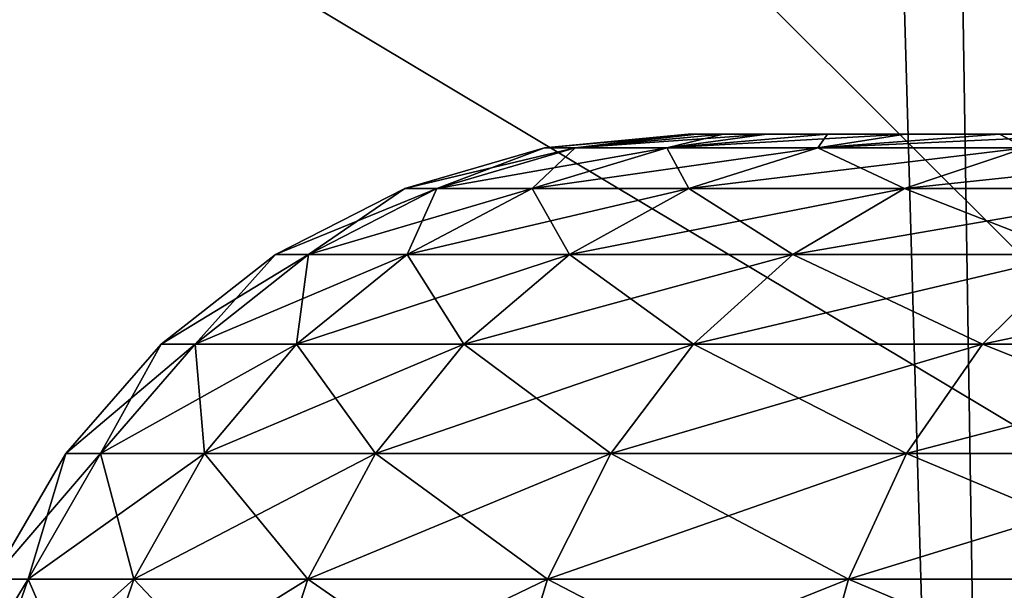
# Model space of a CAD drawing. Header units: millimetres. Extents: x -110 to 110, y 0 to 80.
# Tile 317 of 439: x 92.313 to 92.956, y 11.802 to 12.175. Entities that reach past the tile are written whole.
import ezdxf

# ---------------------------------------------------------------- set-up
doc = ezdxf.new("R2010")
doc.units = ezdxf.units.MM
doc.header["$LTSCALE"] = 59.460957
for name, color, linetype in [('13', 7, 'CONTINUOUS'), ('23', 7, 'CONTINUOUS'), ('27', 7, 'CONTINUOUS'), ('368', 7, 'CONTINUOUS'), ('373', 7, 'CONTINUOUS'), ('374', 7, 'CONTINUOUS'), ('383', 7, 'CONTINUOUS'), ('384', 7, 'CONTINUOUS'), ('4', 7, 'CONTINUOUS'), ('6', 7, 'CONTINUOUS'), ('7', 7, 'CONTINUOUS')]:
    doc.layers.add(name, color=color, linetype=linetype)

msp = doc.modelspace()

# ---------------------------------------------------------------- linework, layer by layer
at = {"layer": '13', "color": 7, "linetype": 'CONTINUOUS'}
for points in [[(93.82453, 21.13098, 52.32936), (105, 0, 52.6982), (89.48597, 16.8675, 52.40378), (93.82453, 21.13098, 52.32936)], [(89.48597, 16.8675, 52.40378), (105, 0, 52.6982), (88.76157, 16.22166, 52.41505), (89.48597, 16.8675, 52.40378)], [(88.76157, 16.22166, 52.41505), (105, 0, 52.6982), (87.97799, 15.64908, 52.42505), (88.76157, 16.22166, 52.41505)], [(87.97799, 15.64908, 52.42505), (105, 0, 52.6982), (87.1426, 15.15517, 52.43367), (87.97799, 15.64908, 52.42505)], [(87.1426, 15.15517, 52.43367), (105, 0, 52.6982), (86.26328, 14.74456, 52.44084), (87.1426, 15.15517, 52.43367)], [(86.26328, 14.74456, 52.44084), (105, 0, 52.6982), (85.34831, 14.42112, 52.44648), (86.26328, 14.74456, 52.44084)], [(85.34831, 14.42112, 52.44648), (105, 0, 52.6982), (84.40631, 14.1879, 52.45055), (85.34831, 14.42112, 52.44648)], [(84.40631, 14.1879, 52.45055), (105, 0, 52.6982), (83.44615, 14.04709, 52.45301), (84.40631, 14.1879, 52.45055)], [(105, 0, 52.6982), (-105, 0, 52.6982), (83.44615, 14.04709, 52.45301), (105, 0, 52.6982)]]:
    msp.add_3dface(points, dxfattribs=at)
at = {"layer": '23', "color": 7, "linetype": 'CONTINUOUS'}
for points in [[(91.36795, 37, -45.74348), (91.71156, 9.29476, -46.13577), (92.53909, 37, -45.28779), (91.36795, 37, -45.74348)], [(91.71156, 9.29476, -46.13577), (92.97436, 9.29476, -45.62263), (92.53909, 37, -45.28779), (91.71156, 9.29476, -46.13577)], [(92.53909, 37, -45.28779), (92.97436, 9.29476, -45.62263), (93.66814, 37, -44.73599), (92.53909, 37, -45.28779)]]:
    msp.add_3dface(points, dxfattribs=at)
at = {"layer": '27', "color": 7, "linetype": 'CONTINUOUS'}
for points in [[(91.71156, 9.29476, 46.13577), (92.17263, 37, 45.44256), (92.97436, 9.29476, 45.62263), (91.71156, 9.29476, 46.13577)], [(92.17263, 37, 45.44256), (93.35525, 37, 44.90072), (92.97436, 9.29476, 45.62263), (92.17263, 37, 45.44256)]]:
    msp.add_3dface(points, dxfattribs=at)
at = {"layer": '368', "color": 7, "linetype": 'CONTINUOUS'}
for points in [[(92.75521, 12.1, 34.83958), (92.74948, 12.1, 35), (92.75521, 12.1, 35.16042), (92.75521, 12.1, 34.83958)], [(92.75521, 12.1, -35.16042), (92.74948, 12.1, -35), (92.75521, 12.1, -34.83958), (92.75521, 12.1, -35.16042)], [(92.77237, 12.1, 35.32017), (92.75521, 12.1, 34.83958), (92.75521, 12.1, 35.16042), (92.77237, 12.1, 35.32017)], [(92.77237, 12.1, 34.67983), (92.75521, 12.1, 34.83958), (92.77237, 12.1, 35.32017), (92.77237, 12.1, 34.67983)], [(92.77237, 12.1, -34.67983), (92.75521, 12.1, -35.16042), (92.75521, 12.1, -34.83958), (92.77237, 12.1, -34.67983)], [(92.77237, 12.1, -35.32017), (92.75521, 12.1, -35.16042), (92.77237, 12.1, -34.67983), (92.77237, 12.1, -35.32017)], [(92.80089, 12.1, 35.47827), (92.77237, 12.1, 34.67983), (92.77237, 12.1, 35.32017), (92.80089, 12.1, 35.47827)], [(92.80089, 12.1, 34.52173), (92.77237, 12.1, 34.67983), (92.80089, 12.1, 35.47827), (92.80089, 12.1, 34.52173)], [(92.80089, 12.1, -34.52173), (92.77237, 12.1, -35.32017), (92.77237, 12.1, -34.67983), (92.80089, 12.1, -34.52173)], [(92.80089, 12.1, -35.47827), (92.77237, 12.1, -35.32017), (92.80089, 12.1, -34.52173), (92.80089, 12.1, -35.47827)], [(92.84061, 12.1, 35.63394), (92.80089, 12.1, 34.52173), (92.80089, 12.1, 35.47827), (92.84061, 12.1, 35.63394)], [(92.84061, 12.1, 34.36606), (92.80089, 12.1, 34.52173), (92.84061, 12.1, 35.63394), (92.84061, 12.1, 34.36606)], [(92.84061, 12.1, -34.36606), (92.80089, 12.1, -35.47827), (92.80089, 12.1, -34.52173), (92.84061, 12.1, -34.36606)], [(92.84061, 12.1, -35.63394), (92.80089, 12.1, -35.47827), (92.84061, 12.1, -34.36606), (92.84061, 12.1, -35.63394)], [(92.89134, 12.1, 35.78638), (92.84061, 12.1, 34.36606), (92.84061, 12.1, 35.63394), (92.89134, 12.1, 35.78638)], [(92.89134, 12.1, 34.21363), (92.84061, 12.1, 34.36606), (92.89134, 12.1, 35.78638), (92.89134, 12.1, 34.21363)], [(92.89134, 12.1, -35.78637), (92.84061, 12.1, -35.63394), (92.89134, 12.1, -34.21362), (92.89134, 12.1, -35.78637)], [(92.89134, 12.1, -34.21362), (92.84061, 12.1, -35.63394), (92.84061, 12.1, -34.36606), (92.89134, 12.1, -34.21362)], [(92.95281, 12.1, 34.06519), (92.89134, 12.1, 34.21363), (92.95282, 12.1, 35.93481), (92.95281, 12.1, 34.06519)], [(92.95282, 12.1, 35.93481), (92.89134, 12.1, 34.21363), (92.89134, 12.1, 35.78638), (92.95282, 12.1, 35.93481)], [(92.95281, 12.1, -35.93481), (92.89134, 12.1, -35.78637), (92.95282, 12.1, -34.06519), (92.95281, 12.1, -35.93481)], [(92.95282, 12.1, -34.06519), (92.89134, 12.1, -35.78637), (92.89134, 12.1, -34.21362), (92.95282, 12.1, -34.06519)], [(93.02472, 12.1, 33.92153), (92.95281, 12.1, 34.06519), (93.02472, 12.1, 36.07847), (93.02472, 12.1, 33.92153)], [(93.02472, 12.1, 36.07847), (92.95281, 12.1, 34.06519), (92.95282, 12.1, 35.93481), (93.02472, 12.1, 36.07847)], [(93.02472, 12.1, -36.07847), (92.95281, 12.1, -35.93481), (93.02472, 12.1, -33.92153), (93.02472, 12.1, -36.07847)], [(93.02472, 12.1, -33.92153), (92.95281, 12.1, -35.93481), (92.95282, 12.1, -34.06519), (93.02472, 12.1, -33.92153)]]:
    msp.add_3dface(points, dxfattribs=at)
at = {"layer": '373', "color": 7, "linetype": 'CONTINUOUS'}
for points in [[(92.74948, 12.1, 35), (92.75521, 12.1, 34.83958), (92.65571, 12.09113, 35), (92.74948, 12.1, 35)], [(92.65571, 12.09113, 35), (92.75521, 12.1, 34.83958), (92.67576, 12.09113, 34.69401), (92.65571, 12.09113, 35)], [(92.75521, 12.1, 34.83958), (92.77237, 12.1, 34.67983), (92.67576, 12.09113, 34.69401), (92.75521, 12.1, 34.83958)], [(92.77237, 12.1, 34.67983), (92.80089, 12.1, 34.52173), (92.67576, 12.09113, 34.69401), (92.77237, 12.1, 34.67983)], [(92.67576, 12.09113, 34.69401), (92.80089, 12.1, 34.52173), (92.73559, 12.09113, 34.39325), (92.67576, 12.09113, 34.69401)], [(92.80089, 12.1, 34.52173), (92.84061, 12.1, 34.36606), (92.73559, 12.09113, 34.39325), (92.80089, 12.1, 34.52173)], [(92.84061, 12.1, 34.36606), (92.89134, 12.1, 34.21363), (92.73559, 12.09113, 34.39325), (92.84061, 12.1, 34.36606)], [(92.73559, 12.09113, 34.39325), (92.89134, 12.1, 34.21363), (92.83416, 12.09113, 34.10288), (92.73559, 12.09113, 34.39325)], [(92.89134, 12.1, 34.21363), (92.95281, 12.1, 34.06519), (92.83416, 12.09113, 34.10288), (92.89134, 12.1, 34.21363)], [(92.95281, 12.1, 34.06519), (93.02472, 12.1, 33.92153), (92.83416, 12.09113, 34.10288), (92.95281, 12.1, 34.06519)], [(92.83416, 12.09113, 34.10288), (93.02472, 12.1, 33.92153), (92.96978, 12.09113, 33.82785), (92.83416, 12.09113, 34.10288)], [(92.65571, 12.09113, 35), (92.67576, 12.09113, 34.69401), (92.56464, 12.06458, 35), (92.65571, 12.09113, 35)], [(92.56464, 12.06458, 35), (92.67576, 12.09113, 34.69401), (92.58548, 12.06458, 34.68212), (92.56464, 12.06458, 35)], [(92.58548, 12.06458, 34.68212), (92.73559, 12.09113, 34.39325), (92.64763, 12.06458, 34.36968), (92.58548, 12.06458, 34.68212)], [(92.67576, 12.09113, 34.69401), (92.73559, 12.09113, 34.39325), (92.58548, 12.06458, 34.68212), (92.67576, 12.09113, 34.69401)], [(92.64763, 12.06458, 34.36968), (92.83416, 12.09113, 34.10288), (92.75002, 12.06458, 34.06803), (92.64763, 12.06458, 34.36968)], [(92.73559, 12.09113, 34.39325), (92.83416, 12.09113, 34.10288), (92.64763, 12.06458, 34.36968), (92.73559, 12.09113, 34.39325)], [(92.75002, 12.06458, 34.06803), (92.96978, 12.09113, 33.82785), (92.89092, 12.06458, 33.78232), (92.75002, 12.06458, 34.06803)], [(92.83416, 12.09113, 34.10288), (92.96978, 12.09113, 33.82785), (92.75002, 12.06458, 34.06803), (92.83416, 12.09113, 34.10288)], [(92.89092, 12.06458, 33.78232), (93.14015, 12.09113, 33.57289), (93.0679, 12.06458, 33.51745), (92.89092, 12.06458, 33.78232)], [(92.96978, 12.09113, 33.82785), (93.14015, 12.09113, 33.57289), (92.89092, 12.06458, 33.78232), (92.96978, 12.09113, 33.82785)], [(92.48023, 12.02131, 35), (92.58548, 12.06458, 34.68212), (92.50179, 12.02131, 34.6711), (92.48023, 12.02131, 35)], [(92.56464, 12.06458, 35), (92.58548, 12.06458, 34.68212), (92.48023, 12.02131, 35), (92.56464, 12.06458, 35)], [(92.58548, 12.06458, 34.68212), (92.64763, 12.06458, 34.36968), (92.50179, 12.02131, 34.6711), (92.58548, 12.06458, 34.68212)], [(92.50179, 12.02131, 34.6711), (92.64763, 12.06458, 34.36968), (92.56609, 12.02131, 34.34784), (92.50179, 12.02131, 34.6711)], [(92.64763, 12.06458, 34.36968), (92.75002, 12.06458, 34.06803), (92.56609, 12.02131, 34.34784), (92.64763, 12.06458, 34.36968)], [(92.56609, 12.02131, 34.34784), (92.75002, 12.06458, 34.06803), (92.67204, 12.02131, 34.03573), (92.56609, 12.02131, 34.34784)], [(92.75002, 12.06458, 34.06803), (92.89092, 12.06458, 33.78232), (92.67204, 12.02131, 34.03573), (92.75002, 12.06458, 34.06803)], [(92.67204, 12.02131, 34.03573), (92.89092, 12.06458, 33.78232), (92.81782, 12.02131, 33.74012), (92.67204, 12.02131, 34.03573)], [(92.81782, 12.02131, 33.74012), (93.0679, 12.06458, 33.51745), (93.00093, 12.02131, 33.46606), (92.81782, 12.02131, 33.74012)], [(92.89092, 12.06458, 33.78232), (93.0679, 12.06458, 33.51745), (92.81782, 12.02131, 33.74012), (92.89092, 12.06458, 33.78232)], [(92.40551, 11.96288, 35), (92.50179, 12.02131, 34.6711), (92.42771, 11.96288, 34.66135), (92.40551, 11.96288, 35)], [(92.48023, 12.02131, 35), (92.50179, 12.02131, 34.6711), (92.40551, 11.96288, 35), (92.48023, 12.02131, 35)], [(92.50179, 12.02131, 34.6711), (92.56609, 12.02131, 34.34784), (92.42771, 11.96288, 34.66135), (92.50179, 12.02131, 34.6711)], [(92.42771, 11.96288, 34.66135), (92.56609, 12.02131, 34.34784), (92.49392, 11.96288, 34.3285), (92.42771, 11.96288, 34.66135)], [(92.49392, 11.96288, 34.3285), (92.67204, 12.02131, 34.03573), (92.60301, 11.96288, 34.00713), (92.49392, 11.96288, 34.3285)], [(92.56609, 12.02131, 34.34784), (92.67204, 12.02131, 34.03573), (92.49392, 11.96288, 34.3285), (92.56609, 12.02131, 34.34784)], [(92.60301, 11.96288, 34.00713), (92.81782, 12.02131, 33.74012), (92.75311, 11.96288, 33.70276), (92.60301, 11.96288, 34.00713)], [(92.67204, 12.02131, 34.03573), (92.81782, 12.02131, 33.74012), (92.60301, 11.96288, 34.00713), (92.67204, 12.02131, 34.03573)], [(92.81782, 12.02131, 33.74012), (93.00093, 12.02131, 33.46606), (92.75311, 11.96288, 33.70276), (92.81782, 12.02131, 33.74012)], [(92.75311, 11.96288, 33.70276), (93.00093, 12.02131, 33.46606), (92.94165, 11.96288, 33.42058), (92.75311, 11.96288, 33.70276)], [(93.00093, 12.02131, 33.46606), (93.21826, 12.02131, 33.21826), (92.94165, 11.96288, 33.42058), (93.00093, 12.02131, 33.46606)], [(92.94165, 11.96288, 33.42058), (93.21826, 12.02131, 33.21826), (93.16542, 11.96288, 33.16542), (92.94165, 11.96288, 33.42058)], [(92.40551, 11.96288, 35), (92.42771, 11.96288, 34.66135), (92.34317, 11.89139, 35), (92.40551, 11.96288, 35)], [(92.34317, 11.89139, 35), (92.42771, 11.96288, 34.66135), (92.3659, 11.89139, 34.65321), (92.34317, 11.89139, 35)], [(92.3659, 11.89139, 34.65321), (92.49392, 11.96288, 34.3285), (92.4337, 11.89139, 34.31236), (92.3659, 11.89139, 34.65321)], [(92.42771, 11.96288, 34.66135), (92.49392, 11.96288, 34.3285), (92.3659, 11.89139, 34.65321), (92.42771, 11.96288, 34.66135)], [(92.49392, 11.96288, 34.3285), (92.60301, 11.96288, 34.00713), (92.4337, 11.89139, 34.31236), (92.49392, 11.96288, 34.3285)], [(92.4337, 11.89139, 34.31236), (92.60301, 11.96288, 34.00713), (92.54541, 11.89139, 33.98327), (92.4337, 11.89139, 34.31236)], [(92.54541, 11.89139, 33.98327), (92.75311, 11.96288, 33.70276), (92.69912, 11.89139, 33.67158), (92.54541, 11.89139, 33.98327)], [(92.60301, 11.96288, 34.00713), (92.75311, 11.96288, 33.70276), (92.54541, 11.89139, 33.98327), (92.60301, 11.96288, 34.00713)], [(92.69912, 11.89139, 33.67158), (92.94165, 11.96288, 33.42058), (92.89219, 11.89139, 33.38262), (92.69912, 11.89139, 33.67158)], [(92.75311, 11.96288, 33.70276), (92.94165, 11.96288, 33.42058), (92.69912, 11.89139, 33.67158), (92.75311, 11.96288, 33.70276)], [(92.94165, 11.96288, 33.42058), (93.16542, 11.96288, 33.16542), (92.89219, 11.89139, 33.38262), (92.94165, 11.96288, 33.42058)], [(92.89219, 11.89139, 33.38262), (93.16542, 11.96288, 33.16542), (93.12134, 11.89139, 33.12134), (92.89219, 11.89139, 33.38262)], [(92.34317, 11.89139, 35), (92.3659, 11.89139, 34.65321), (92.29545, 11.80942, 35), (92.34317, 11.89139, 35)], [(92.29545, 11.80942, 35), (92.3659, 11.89139, 34.65321), (92.31859, 11.80942, 34.64699), (92.29545, 11.80942, 35)], [(92.3659, 11.89139, 34.65321), (92.4337, 11.89139, 34.31236), (92.31859, 11.80942, 34.64699), (92.3659, 11.89139, 34.65321)], [(92.31859, 11.80942, 34.64699), (92.4337, 11.89139, 34.31236), (92.38761, 11.80942, 34.30001), (92.31859, 11.80942, 34.64699)], [(92.38761, 11.80942, 34.30001), (92.54541, 11.89139, 33.98327), (92.50132, 11.80942, 33.96501), (92.38761, 11.80942, 34.30001)], [(92.4337, 11.89139, 34.31236), (92.54541, 11.89139, 33.98327), (92.38761, 11.80942, 34.30001), (92.4337, 11.89139, 34.31236)], [(92.50132, 11.80942, 33.96501), (92.69912, 11.89139, 33.67158), (92.65779, 11.80942, 33.64773), (92.50132, 11.80942, 33.96501)], [(92.54541, 11.89139, 33.98327), (92.69912, 11.89139, 33.67158), (92.50132, 11.80942, 33.96501), (92.54541, 11.89139, 33.98327)], [(92.69912, 11.89139, 33.67158), (92.89219, 11.89139, 33.38262), (92.65779, 11.80942, 33.64773), (92.69912, 11.89139, 33.67158)], [(92.65779, 11.80942, 33.64773), (92.89219, 11.89139, 33.38262), (92.85434, 11.80942, 33.35357), (92.65779, 11.80942, 33.64773)], [(92.85434, 11.80942, 33.35357), (93.12134, 11.89139, 33.12134), (93.08759, 11.80942, 33.08759), (92.85434, 11.80942, 33.35357)], [(92.89219, 11.89139, 33.38262), (93.12134, 11.89139, 33.12134), (92.85434, 11.80942, 33.35357), (92.89219, 11.89139, 33.38262)], [(92.26407, 11.7199, 35), (92.31859, 11.80942, 34.64699), (92.28748, 11.7199, 34.64289), (92.26407, 11.7199, 35)], [(92.29545, 11.80942, 35), (92.31859, 11.80942, 34.64699), (92.26407, 11.7199, 35), (92.29545, 11.80942, 35)], [(92.28748, 11.7199, 34.64289), (92.38761, 11.80942, 34.30001), (92.3573, 11.7199, 34.29189), (92.28748, 11.7199, 34.64289)], [(92.31859, 11.80942, 34.64699), (92.38761, 11.80942, 34.30001), (92.28748, 11.7199, 34.64289), (92.31859, 11.80942, 34.64699)], [(92.3573, 11.7199, 34.29189), (92.50132, 11.80942, 33.96501), (92.47233, 11.7199, 33.95301), (92.3573, 11.7199, 34.29189)], [(92.38761, 11.80942, 34.30001), (92.50132, 11.80942, 33.96501), (92.3573, 11.7199, 34.29189), (92.38761, 11.80942, 34.30001)], [(92.47233, 11.7199, 33.95301), (92.65779, 11.80942, 33.64773), (92.63062, 11.7199, 33.63204), (92.47233, 11.7199, 33.95301)], [(92.50132, 11.80942, 33.96501), (92.65779, 11.80942, 33.64773), (92.47233, 11.7199, 33.95301), (92.50132, 11.80942, 33.96501)], [(92.65779, 11.80942, 33.64773), (92.85434, 11.80942, 33.35357), (92.63062, 11.7199, 33.63204), (92.65779, 11.80942, 33.64773)], [(92.63062, 11.7199, 33.63204), (92.85434, 11.80942, 33.35357), (92.82944, 11.7199, 33.33447), (92.63062, 11.7199, 33.63204)], [(92.82944, 11.7199, 33.33447), (93.08759, 11.80942, 33.08759), (93.06541, 11.7199, 33.06541), (92.82944, 11.7199, 33.33447)], [(92.85434, 11.80942, 33.35357), (93.08759, 11.80942, 33.08759), (92.82944, 11.7199, 33.33447), (92.85434, 11.80942, 33.35357)]]:
    msp.add_3dface(points, dxfattribs=at)
at = {"layer": '374', "color": 7, "linetype": 'CONTINUOUS'}
for points in [[(92.74948, 12.1, 35), (92.65571, 12.09113, 35), (92.67576, 12.09113, 35.30599), (92.74948, 12.1, 35)], [(92.75521, 12.1, 35.16042), (92.74948, 12.1, 35), (92.67576, 12.09113, 35.30599), (92.75521, 12.1, 35.16042)], [(92.77237, 12.1, 35.32017), (92.75521, 12.1, 35.16042), (92.67576, 12.09113, 35.30599), (92.77237, 12.1, 35.32017)], [(92.73559, 12.09113, 35.60675), (92.77237, 12.1, 35.32017), (92.67576, 12.09113, 35.30599), (92.73559, 12.09113, 35.60675)], [(92.84061, 12.1, 35.63394), (92.80089, 12.1, 35.47827), (92.73559, 12.09113, 35.60675), (92.84061, 12.1, 35.63394)], [(92.83416, 12.09113, 35.89712), (92.84061, 12.1, 35.63394), (92.73559, 12.09113, 35.60675), (92.83416, 12.09113, 35.89712)], [(92.80089, 12.1, 35.47827), (92.77237, 12.1, 35.32017), (92.73559, 12.09113, 35.60675), (92.80089, 12.1, 35.47827)], [(92.95282, 12.1, 35.93481), (92.89134, 12.1, 35.78638), (92.83416, 12.09113, 35.89712), (92.95282, 12.1, 35.93481)], [(92.96978, 12.09113, 36.17215), (92.95282, 12.1, 35.93481), (92.83416, 12.09113, 35.89712), (92.96978, 12.09113, 36.17215)], [(92.89134, 12.1, 35.78638), (92.84061, 12.1, 35.63394), (92.83416, 12.09113, 35.89712), (92.89134, 12.1, 35.78638)], [(93.02472, 12.1, 36.07847), (92.95282, 12.1, 35.93481), (92.96978, 12.09113, 36.17215), (93.02472, 12.1, 36.07847)], [(92.65571, 12.09113, 35), (92.56464, 12.06458, 35), (92.58548, 12.06458, 35.31788), (92.65571, 12.09113, 35)], [(92.67576, 12.09113, 35.30599), (92.65571, 12.09113, 35), (92.58548, 12.06458, 35.31788), (92.67576, 12.09113, 35.30599)], [(92.64763, 12.06458, 35.63032), (92.67576, 12.09113, 35.30599), (92.58548, 12.06458, 35.31788), (92.64763, 12.06458, 35.63032)], [(92.73559, 12.09113, 35.60675), (92.67576, 12.09113, 35.30599), (92.64763, 12.06458, 35.63032), (92.73559, 12.09113, 35.60675)], [(92.75002, 12.06458, 35.93197), (92.73559, 12.09113, 35.60675), (92.64763, 12.06458, 35.63032), (92.75002, 12.06458, 35.93197)], [(92.83416, 12.09113, 35.89712), (92.73559, 12.09113, 35.60675), (92.75002, 12.06458, 35.93197), (92.83416, 12.09113, 35.89712)], [(92.89092, 12.06458, 36.21768), (92.83416, 12.09113, 35.89712), (92.75002, 12.06458, 35.93197), (92.89092, 12.06458, 36.21768)], [(92.96978, 12.09113, 36.17215), (92.83416, 12.09113, 35.89712), (92.89092, 12.06458, 36.21768), (92.96978, 12.09113, 36.17215)], [(93.0679, 12.06458, 36.48255), (92.96978, 12.09113, 36.17215), (92.89092, 12.06458, 36.21768), (93.0679, 12.06458, 36.48255)], [(92.56464, 12.06458, 35), (92.48023, 12.02131, 35), (92.50179, 12.02131, 35.3289), (92.56464, 12.06458, 35)], [(92.56609, 12.02131, 35.65216), (92.58548, 12.06458, 35.31788), (92.50179, 12.02131, 35.3289), (92.56609, 12.02131, 35.65216)], [(92.58548, 12.06458, 35.31788), (92.56464, 12.06458, 35), (92.50179, 12.02131, 35.3289), (92.58548, 12.06458, 35.31788)], [(92.64763, 12.06458, 35.63032), (92.58548, 12.06458, 35.31788), (92.56609, 12.02131, 35.65216), (92.64763, 12.06458, 35.63032)], [(92.67204, 12.02131, 35.96427), (92.64763, 12.06458, 35.63032), (92.56609, 12.02131, 35.65216), (92.67204, 12.02131, 35.96427)], [(92.75002, 12.06458, 35.93197), (92.64763, 12.06458, 35.63032), (92.67204, 12.02131, 35.96427), (92.75002, 12.06458, 35.93197)], [(92.81782, 12.02131, 36.25988), (92.75002, 12.06458, 35.93197), (92.67204, 12.02131, 35.96427), (92.81782, 12.02131, 36.25988)], [(92.89092, 12.06458, 36.21768), (92.75002, 12.06458, 35.93197), (92.81782, 12.02131, 36.25988), (92.89092, 12.06458, 36.21768)], [(93.00093, 12.02131, 36.53394), (92.89092, 12.06458, 36.21768), (92.81782, 12.02131, 36.25988), (93.00093, 12.02131, 36.53394)], [(93.0679, 12.06458, 36.48255), (92.89092, 12.06458, 36.21768), (93.00093, 12.02131, 36.53394), (93.0679, 12.06458, 36.48255)], [(92.48023, 12.02131, 35), (92.40551, 11.96288, 35), (92.42771, 11.96288, 35.33865), (92.48023, 12.02131, 35)], [(92.49392, 11.96288, 35.6715), (92.50179, 12.02131, 35.3289), (92.42771, 11.96288, 35.33865), (92.49392, 11.96288, 35.6715)], [(92.50179, 12.02131, 35.3289), (92.48023, 12.02131, 35), (92.42771, 11.96288, 35.33865), (92.50179, 12.02131, 35.3289)], [(92.56609, 12.02131, 35.65216), (92.50179, 12.02131, 35.3289), (92.49392, 11.96288, 35.6715), (92.56609, 12.02131, 35.65216)], [(92.60301, 11.96288, 35.99287), (92.56609, 12.02131, 35.65216), (92.49392, 11.96288, 35.6715), (92.60301, 11.96288, 35.99287)], [(92.67204, 12.02131, 35.96427), (92.56609, 12.02131, 35.65216), (92.60301, 11.96288, 35.99287), (92.67204, 12.02131, 35.96427)], [(92.75311, 11.96288, 36.29724), (92.67204, 12.02131, 35.96427), (92.60301, 11.96288, 35.99287), (92.75311, 11.96288, 36.29724)], [(92.81782, 12.02131, 36.25988), (92.67204, 12.02131, 35.96427), (92.75311, 11.96288, 36.29724), (92.81782, 12.02131, 36.25988)], [(92.94165, 11.96288, 36.57942), (92.81782, 12.02131, 36.25988), (92.75311, 11.96288, 36.29724), (92.94165, 11.96288, 36.57942)], [(93.00093, 12.02131, 36.53394), (92.81782, 12.02131, 36.25988), (92.94165, 11.96288, 36.57942), (93.00093, 12.02131, 36.53394)], [(93.16542, 11.96288, 36.83458), (93.00093, 12.02131, 36.53394), (92.94165, 11.96288, 36.57942), (93.16542, 11.96288, 36.83458)], [(92.40551, 11.96288, 35), (92.34317, 11.89139, 35), (92.3659, 11.89139, 35.34679), (92.40551, 11.96288, 35)], [(92.4337, 11.89139, 35.68764), (92.42771, 11.96288, 35.33865), (92.3659, 11.89139, 35.34679), (92.4337, 11.89139, 35.68764)], [(92.42771, 11.96288, 35.33865), (92.40551, 11.96288, 35), (92.3659, 11.89139, 35.34679), (92.42771, 11.96288, 35.33865)], [(92.49392, 11.96288, 35.6715), (92.42771, 11.96288, 35.33865), (92.4337, 11.89139, 35.68764), (92.49392, 11.96288, 35.6715)], [(92.54541, 11.89139, 36.01673), (92.49392, 11.96288, 35.6715), (92.4337, 11.89139, 35.68764), (92.54541, 11.89139, 36.01673)], [(92.60301, 11.96288, 35.99287), (92.49392, 11.96288, 35.6715), (92.54541, 11.89139, 36.01673), (92.60301, 11.96288, 35.99287)], [(92.69912, 11.89139, 36.32842), (92.60301, 11.96288, 35.99287), (92.54541, 11.89139, 36.01673), (92.69912, 11.89139, 36.32842)], [(92.75311, 11.96288, 36.29724), (92.60301, 11.96288, 35.99287), (92.69912, 11.89139, 36.32842), (92.75311, 11.96288, 36.29724)], [(92.89219, 11.89139, 36.61738), (92.75311, 11.96288, 36.29724), (92.69912, 11.89139, 36.32842), (92.89219, 11.89139, 36.61738)], [(92.94165, 11.96288, 36.57942), (92.75311, 11.96288, 36.29724), (92.89219, 11.89139, 36.61738), (92.94165, 11.96288, 36.57942)], [(93.12134, 11.89139, 36.87866), (92.94165, 11.96288, 36.57942), (92.89219, 11.89139, 36.61738), (93.12134, 11.89139, 36.87866)], [(93.16542, 11.96288, 36.83458), (92.94165, 11.96288, 36.57942), (93.12134, 11.89139, 36.87866), (93.16542, 11.96288, 36.83458)], [(92.34317, 11.89139, 35), (92.29545, 11.80942, 35), (92.31859, 11.80942, 35.35301), (92.34317, 11.89139, 35)], [(92.3659, 11.89139, 35.34679), (92.34317, 11.89139, 35), (92.31859, 11.80942, 35.35301), (92.3659, 11.89139, 35.34679)], [(92.38761, 11.80942, 35.69999), (92.3659, 11.89139, 35.34679), (92.31859, 11.80942, 35.35301), (92.38761, 11.80942, 35.69999)], [(92.4337, 11.89139, 35.68764), (92.3659, 11.89139, 35.34679), (92.38761, 11.80942, 35.69999), (92.4337, 11.89139, 35.68764)], [(92.50132, 11.80942, 36.03499), (92.4337, 11.89139, 35.68764), (92.38761, 11.80942, 35.69999), (92.50132, 11.80942, 36.03499)], [(92.54541, 11.89139, 36.01673), (92.4337, 11.89139, 35.68764), (92.50132, 11.80942, 36.03499), (92.54541, 11.89139, 36.01673)], [(92.65779, 11.80942, 36.35227), (92.54541, 11.89139, 36.01673), (92.50132, 11.80942, 36.03499), (92.65779, 11.80942, 36.35227)], [(92.69912, 11.89139, 36.32842), (92.54541, 11.89139, 36.01673), (92.65779, 11.80942, 36.35227), (92.69912, 11.89139, 36.32842)], [(92.85434, 11.80942, 36.64643), (92.69912, 11.89139, 36.32842), (92.65779, 11.80942, 36.35227), (92.85434, 11.80942, 36.64643)], [(92.89219, 11.89139, 36.61738), (92.69912, 11.89139, 36.32842), (92.85434, 11.80942, 36.64643), (92.89219, 11.89139, 36.61738)], [(93.08759, 11.80942, 36.91241), (92.89219, 11.89139, 36.61738), (92.85434, 11.80942, 36.64643), (93.08759, 11.80942, 36.91241)], [(93.12134, 11.89139, 36.87866), (92.89219, 11.89139, 36.61738), (93.08759, 11.80942, 36.91241), (93.12134, 11.89139, 36.87866)], [(92.31859, 11.80942, 35.35301), (92.29545, 11.80942, 35), (92.28748, 11.7199, 35.35711), (92.31859, 11.80942, 35.35301)], [(92.3573, 11.7199, 35.70811), (92.31859, 11.80942, 35.35301), (92.28748, 11.7199, 35.35711), (92.3573, 11.7199, 35.70811)], [(92.38761, 11.80942, 35.69999), (92.31859, 11.80942, 35.35301), (92.3573, 11.7199, 35.70811), (92.38761, 11.80942, 35.69999)], [(92.47233, 11.7199, 36.04699), (92.38761, 11.80942, 35.69999), (92.3573, 11.7199, 35.70811), (92.47233, 11.7199, 36.04699)], [(92.50132, 11.80942, 36.03499), (92.38761, 11.80942, 35.69999), (92.47233, 11.7199, 36.04699), (92.50132, 11.80942, 36.03499)], [(92.63062, 11.7199, 36.36796), (92.50132, 11.80942, 36.03499), (92.47233, 11.7199, 36.04699), (92.63062, 11.7199, 36.36796)], [(92.65779, 11.80942, 36.35227), (92.50132, 11.80942, 36.03499), (92.63062, 11.7199, 36.36796), (92.65779, 11.80942, 36.35227)], [(92.82944, 11.7199, 36.66553), (92.65779, 11.80942, 36.35227), (92.63062, 11.7199, 36.36796), (92.82944, 11.7199, 36.66553)], [(92.85434, 11.80942, 36.64643), (92.65779, 11.80942, 36.35227), (92.82944, 11.7199, 36.66553), (92.85434, 11.80942, 36.64643)], [(93.06541, 11.7199, 36.93459), (92.85434, 11.80942, 36.64643), (92.82944, 11.7199, 36.66553), (93.06541, 11.7199, 36.93459)], [(93.08759, 11.80942, 36.91241), (92.85434, 11.80942, 36.64643), (93.06541, 11.7199, 36.93459), (93.08759, 11.80942, 36.91241)]]:
    msp.add_3dface(points, dxfattribs=at)
at = {"layer": '383', "color": 7, "linetype": 'CONTINUOUS'}
for points in [[(92.74948, 12.1, -35), (92.75521, 12.1, -35.16042), (92.65571, 12.09113, -35), (92.74948, 12.1, -35)], [(92.65571, 12.09113, -35), (92.75521, 12.1, -35.16042), (92.67576, 12.09113, -35.30599), (92.65571, 12.09113, -35)], [(92.75521, 12.1, -35.16042), (92.77237, 12.1, -35.32017), (92.67576, 12.09113, -35.30599), (92.75521, 12.1, -35.16042)], [(92.77237, 12.1, -35.32017), (92.80089, 12.1, -35.47827), (92.67576, 12.09113, -35.30599), (92.77237, 12.1, -35.32017)], [(92.67576, 12.09113, -35.30599), (92.80089, 12.1, -35.47827), (92.73559, 12.09113, -35.60675), (92.67576, 12.09113, -35.30599)], [(92.80089, 12.1, -35.47827), (92.84061, 12.1, -35.63394), (92.73559, 12.09113, -35.60675), (92.80089, 12.1, -35.47827)], [(92.84061, 12.1, -35.63394), (92.89134, 12.1, -35.78637), (92.73559, 12.09113, -35.60675), (92.84061, 12.1, -35.63394)], [(92.73559, 12.09113, -35.60675), (92.89134, 12.1, -35.78637), (92.83416, 12.09113, -35.89712), (92.73559, 12.09113, -35.60675)], [(92.89134, 12.1, -35.78637), (92.95281, 12.1, -35.93481), (92.83416, 12.09113, -35.89712), (92.89134, 12.1, -35.78637)], [(92.95281, 12.1, -35.93481), (93.02472, 12.1, -36.07847), (92.83416, 12.09113, -35.89712), (92.95281, 12.1, -35.93481)], [(92.83416, 12.09113, -35.89712), (93.02472, 12.1, -36.07847), (92.96978, 12.09113, -36.17215), (92.83416, 12.09113, -35.89712)], [(92.56464, 12.06458, -35), (92.67576, 12.09113, -35.30599), (92.58548, 12.06458, -35.31788), (92.56464, 12.06458, -35)], [(92.65571, 12.09113, -35), (92.67576, 12.09113, -35.30599), (92.56464, 12.06458, -35), (92.65571, 12.09113, -35)], [(92.58548, 12.06458, -35.31788), (92.73559, 12.09113, -35.60675), (92.64763, 12.06458, -35.63032), (92.58548, 12.06458, -35.31788)], [(92.67576, 12.09113, -35.30599), (92.73559, 12.09113, -35.60675), (92.58548, 12.06458, -35.31788), (92.67576, 12.09113, -35.30599)], [(92.64763, 12.06458, -35.63032), (92.83416, 12.09113, -35.89712), (92.75002, 12.06458, -35.93197), (92.64763, 12.06458, -35.63032)], [(92.73559, 12.09113, -35.60675), (92.83416, 12.09113, -35.89712), (92.64763, 12.06458, -35.63032), (92.73559, 12.09113, -35.60675)], [(92.83416, 12.09113, -35.89712), (92.96978, 12.09113, -36.17215), (92.75002, 12.06458, -35.93197), (92.83416, 12.09113, -35.89712)], [(92.75002, 12.06458, -35.93197), (92.96978, 12.09113, -36.17215), (92.89092, 12.06458, -36.21768), (92.75002, 12.06458, -35.93197)], [(92.96978, 12.09113, -36.17215), (93.14015, 12.09113, -36.42711), (92.89092, 12.06458, -36.21768), (92.96978, 12.09113, -36.17215)], [(92.89092, 12.06458, -36.21768), (93.14015, 12.09113, -36.42711), (93.0679, 12.06458, -36.48255), (92.89092, 12.06458, -36.21768)], [(92.48023, 12.02131, -35), (92.58548, 12.06458, -35.31788), (92.50179, 12.02131, -35.3289), (92.48023, 12.02131, -35)], [(92.56464, 12.06458, -35), (92.58548, 12.06458, -35.31788), (92.48023, 12.02131, -35), (92.56464, 12.06458, -35)], [(92.50179, 12.02131, -35.3289), (92.64763, 12.06458, -35.63032), (92.56609, 12.02131, -35.65216), (92.50179, 12.02131, -35.3289)], [(92.58548, 12.06458, -35.31788), (92.64763, 12.06458, -35.63032), (92.50179, 12.02131, -35.3289), (92.58548, 12.06458, -35.31788)], [(92.56609, 12.02131, -35.65216), (92.75002, 12.06458, -35.93197), (92.67204, 12.02131, -35.96427), (92.56609, 12.02131, -35.65216)], [(92.64763, 12.06458, -35.63032), (92.75002, 12.06458, -35.93197), (92.56609, 12.02131, -35.65216), (92.64763, 12.06458, -35.63032)], [(92.75002, 12.06458, -35.93197), (92.89092, 12.06458, -36.21768), (92.67204, 12.02131, -35.96427), (92.75002, 12.06458, -35.93197)], [(92.67204, 12.02131, -35.96427), (92.89092, 12.06458, -36.21768), (92.81782, 12.02131, -36.25988), (92.67204, 12.02131, -35.96427)], [(92.89092, 12.06458, -36.21768), (93.0679, 12.06458, -36.48255), (92.81782, 12.02131, -36.25988), (92.89092, 12.06458, -36.21768)], [(92.81782, 12.02131, -36.25988), (93.0679, 12.06458, -36.48255), (93.00093, 12.02131, -36.53394), (92.81782, 12.02131, -36.25988)], [(92.48023, 12.02131, -35), (92.50179, 12.02131, -35.3289), (92.40551, 11.96288, -35), (92.48023, 12.02131, -35)], [(92.40551, 11.96288, -35), (92.50179, 12.02131, -35.3289), (92.42771, 11.96288, -35.33865), (92.40551, 11.96288, -35)], [(92.50179, 12.02131, -35.3289), (92.56609, 12.02131, -35.65216), (92.42771, 11.96288, -35.33865), (92.50179, 12.02131, -35.3289)], [(92.42771, 11.96288, -35.33865), (92.56609, 12.02131, -35.65216), (92.49392, 11.96288, -35.6715), (92.42771, 11.96288, -35.33865)], [(92.56609, 12.02131, -35.65216), (92.67204, 12.02131, -35.96427), (92.49392, 11.96288, -35.6715), (92.56609, 12.02131, -35.65216)], [(92.49392, 11.96288, -35.6715), (92.67204, 12.02131, -35.96427), (92.60301, 11.96288, -35.99287), (92.49392, 11.96288, -35.6715)], [(92.67204, 12.02131, -35.96427), (92.81782, 12.02131, -36.25988), (92.60301, 11.96288, -35.99287), (92.67204, 12.02131, -35.96427)], [(92.60301, 11.96288, -35.99287), (92.81782, 12.02131, -36.25988), (92.75311, 11.96288, -36.29724), (92.60301, 11.96288, -35.99287)], [(92.81782, 12.02131, -36.25988), (93.00093, 12.02131, -36.53394), (92.75311, 11.96288, -36.29724), (92.81782, 12.02131, -36.25988)], [(92.75311, 11.96288, -36.29724), (93.00093, 12.02131, -36.53394), (92.94165, 11.96288, -36.57942), (92.75311, 11.96288, -36.29724)], [(93.00093, 12.02131, -36.53394), (93.21826, 12.02131, -36.78174), (92.94165, 11.96288, -36.57942), (93.00093, 12.02131, -36.53394)], [(92.94165, 11.96288, -36.57942), (93.21826, 12.02131, -36.78174), (93.16542, 11.96288, -36.83458), (92.94165, 11.96288, -36.57942)], [(92.34317, 11.89139, -35), (92.42771, 11.96288, -35.33865), (92.3659, 11.89139, -35.34679), (92.34317, 11.89139, -35)], [(92.40551, 11.96288, -35), (92.42771, 11.96288, -35.33865), (92.34317, 11.89139, -35), (92.40551, 11.96288, -35)], [(92.42771, 11.96288, -35.33865), (92.49392, 11.96288, -35.6715), (92.3659, 11.89139, -35.34679), (92.42771, 11.96288, -35.33865)], [(92.3659, 11.89139, -35.34679), (92.49392, 11.96288, -35.6715), (92.4337, 11.89139, -35.68764), (92.3659, 11.89139, -35.34679)], [(92.49392, 11.96288, -35.6715), (92.60301, 11.96288, -35.99287), (92.4337, 11.89139, -35.68764), (92.49392, 11.96288, -35.6715)], [(92.4337, 11.89139, -35.68764), (92.60301, 11.96288, -35.99287), (92.54541, 11.89139, -36.01673), (92.4337, 11.89139, -35.68764)], [(92.60301, 11.96288, -35.99287), (92.75311, 11.96288, -36.29724), (92.54541, 11.89139, -36.01673), (92.60301, 11.96288, -35.99287)], [(92.54541, 11.89139, -36.01673), (92.75311, 11.96288, -36.29724), (92.69912, 11.89139, -36.32842), (92.54541, 11.89139, -36.01673)], [(92.75311, 11.96288, -36.29724), (92.94165, 11.96288, -36.57942), (92.69912, 11.89139, -36.32842), (92.75311, 11.96288, -36.29724)], [(92.69912, 11.89139, -36.32842), (92.94165, 11.96288, -36.57942), (92.89219, 11.89139, -36.61738), (92.69912, 11.89139, -36.32842)], [(92.94165, 11.96288, -36.57942), (93.16542, 11.96288, -36.83458), (92.89219, 11.89139, -36.61738), (92.94165, 11.96288, -36.57942)], [(92.89219, 11.89139, -36.61738), (93.16542, 11.96288, -36.83458), (93.12134, 11.89139, -36.87866), (92.89219, 11.89139, -36.61738)], [(92.29545, 11.80942, -35), (92.3659, 11.89139, -35.34679), (92.31859, 11.80942, -35.35301), (92.29545, 11.80942, -35)], [(92.34317, 11.89139, -35), (92.3659, 11.89139, -35.34679), (92.29545, 11.80942, -35), (92.34317, 11.89139, -35)], [(92.31859, 11.80942, -35.35301), (92.4337, 11.89139, -35.68764), (92.38761, 11.80942, -35.69999), (92.31859, 11.80942, -35.35301)], [(92.3659, 11.89139, -35.34679), (92.4337, 11.89139, -35.68764), (92.31859, 11.80942, -35.35301), (92.3659, 11.89139, -35.34679)], [(92.4337, 11.89139, -35.68764), (92.54541, 11.89139, -36.01673), (92.38761, 11.80942, -35.69999), (92.4337, 11.89139, -35.68764)], [(92.38761, 11.80942, -35.69999), (92.54541, 11.89139, -36.01673), (92.50132, 11.80942, -36.03499), (92.38761, 11.80942, -35.69999)], [(92.54541, 11.89139, -36.01673), (92.69912, 11.89139, -36.32842), (92.50132, 11.80942, -36.03499), (92.54541, 11.89139, -36.01673)], [(92.50132, 11.80942, -36.03499), (92.69912, 11.89139, -36.32842), (92.65779, 11.80942, -36.35227), (92.50132, 11.80942, -36.03499)], [(92.65779, 11.80942, -36.35227), (92.89219, 11.89139, -36.61738), (92.85434, 11.80942, -36.64643), (92.65779, 11.80942, -36.35227)], [(92.69912, 11.89139, -36.32842), (92.89219, 11.89139, -36.61738), (92.65779, 11.80942, -36.35227), (92.69912, 11.89139, -36.32842)], [(92.85434, 11.80942, -36.64643), (93.12134, 11.89139, -36.87866), (93.08759, 11.80942, -36.91241), (92.85434, 11.80942, -36.64643)], [(92.89219, 11.89139, -36.61738), (93.12134, 11.89139, -36.87866), (92.85434, 11.80942, -36.64643), (92.89219, 11.89139, -36.61738)], [(92.29545, 11.80942, -35), (92.31859, 11.80942, -35.35301), (92.26407, 11.7199, -35), (92.29545, 11.80942, -35)], [(92.26407, 11.7199, -35), (92.31859, 11.80942, -35.35301), (92.28748, 11.7199, -35.35711), (92.26407, 11.7199, -35)], [(92.28748, 11.7199, -35.35711), (92.38761, 11.80942, -35.69999), (92.3573, 11.7199, -35.70811), (92.28748, 11.7199, -35.35711)], [(92.31859, 11.80942, -35.35301), (92.38761, 11.80942, -35.69999), (92.28748, 11.7199, -35.35711), (92.31859, 11.80942, -35.35301)], [(92.3573, 11.7199, -35.70811), (92.50132, 11.80942, -36.03499), (92.47233, 11.7199, -36.04699), (92.3573, 11.7199, -35.70811)], [(92.38761, 11.80942, -35.69999), (92.50132, 11.80942, -36.03499), (92.3573, 11.7199, -35.70811), (92.38761, 11.80942, -35.69999)], [(92.47233, 11.7199, -36.04699), (92.65779, 11.80942, -36.35227), (92.63062, 11.7199, -36.36796), (92.47233, 11.7199, -36.04699)], [(92.50132, 11.80942, -36.03499), (92.65779, 11.80942, -36.35227), (92.47233, 11.7199, -36.04699), (92.50132, 11.80942, -36.03499)], [(92.63062, 11.7199, -36.36796), (92.85434, 11.80942, -36.64643), (92.82944, 11.7199, -36.66553), (92.63062, 11.7199, -36.36796)], [(92.65779, 11.80942, -36.35227), (92.85434, 11.80942, -36.64643), (92.63062, 11.7199, -36.36796), (92.65779, 11.80942, -36.35227)], [(92.85434, 11.80942, -36.64643), (93.08759, 11.80942, -36.91241), (92.82944, 11.7199, -36.66553), (92.85434, 11.80942, -36.64643)], [(92.82944, 11.7199, -36.66553), (93.08759, 11.80942, -36.91241), (93.06541, 11.7199, -36.93459), (92.82944, 11.7199, -36.66553)]]:
    msp.add_3dface(points, dxfattribs=at)
at = {"layer": '384', "color": 7, "linetype": 'CONTINUOUS'}
for points in [[(92.74948, 12.1, -35), (92.65571, 12.09113, -35), (92.67576, 12.09113, -34.69401), (92.74948, 12.1, -35)], [(92.75521, 12.1, -34.83958), (92.74948, 12.1, -35), (92.67576, 12.09113, -34.69401), (92.75521, 12.1, -34.83958)], [(92.77237, 12.1, -34.67983), (92.75521, 12.1, -34.83958), (92.67576, 12.09113, -34.69401), (92.77237, 12.1, -34.67983)], [(92.73559, 12.09113, -34.39325), (92.77237, 12.1, -34.67983), (92.67576, 12.09113, -34.69401), (92.73559, 12.09113, -34.39325)], [(92.84061, 12.1, -34.36606), (92.80089, 12.1, -34.52173), (92.73559, 12.09113, -34.39325), (92.84061, 12.1, -34.36606)], [(92.83416, 12.09113, -34.10288), (92.84061, 12.1, -34.36606), (92.73559, 12.09113, -34.39325), (92.83416, 12.09113, -34.10288)], [(92.80089, 12.1, -34.52173), (92.77237, 12.1, -34.67983), (92.73559, 12.09113, -34.39325), (92.80089, 12.1, -34.52173)], [(92.95282, 12.1, -34.06519), (92.89134, 12.1, -34.21362), (92.83416, 12.09113, -34.10288), (92.95282, 12.1, -34.06519)], [(92.96978, 12.09113, -33.82785), (92.95282, 12.1, -34.06519), (92.83416, 12.09113, -34.10288), (92.96978, 12.09113, -33.82785)], [(92.89134, 12.1, -34.21362), (92.84061, 12.1, -34.36606), (92.83416, 12.09113, -34.10288), (92.89134, 12.1, -34.21362)], [(93.02472, 12.1, -33.92153), (92.95282, 12.1, -34.06519), (92.96978, 12.09113, -33.82785), (93.02472, 12.1, -33.92153)], [(92.65571, 12.09113, -35), (92.56464, 12.06458, -35), (92.58548, 12.06458, -34.68212), (92.65571, 12.09113, -35)], [(92.64763, 12.06458, -34.36968), (92.67576, 12.09113, -34.69401), (92.58548, 12.06458, -34.68212), (92.64763, 12.06458, -34.36968)], [(92.67576, 12.09113, -34.69401), (92.65571, 12.09113, -35), (92.58548, 12.06458, -34.68212), (92.67576, 12.09113, -34.69401)], [(92.73559, 12.09113, -34.39325), (92.67576, 12.09113, -34.69401), (92.64763, 12.06458, -34.36968), (92.73559, 12.09113, -34.39325)], [(92.75002, 12.06458, -34.06803), (92.73559, 12.09113, -34.39325), (92.64763, 12.06458, -34.36968), (92.75002, 12.06458, -34.06803)], [(92.83416, 12.09113, -34.10288), (92.73559, 12.09113, -34.39325), (92.75002, 12.06458, -34.06803), (92.83416, 12.09113, -34.10288)], [(92.89092, 12.06458, -33.78232), (92.83416, 12.09113, -34.10288), (92.75002, 12.06458, -34.06803), (92.89092, 12.06458, -33.78232)], [(92.96978, 12.09113, -33.82785), (92.83416, 12.09113, -34.10288), (92.89092, 12.06458, -33.78232), (92.96978, 12.09113, -33.82785)], [(93.0679, 12.06458, -33.51745), (92.96978, 12.09113, -33.82785), (92.89092, 12.06458, -33.78232), (93.0679, 12.06458, -33.51745)], [(92.56464, 12.06458, -35), (92.48023, 12.02131, -35), (92.50179, 12.02131, -34.6711), (92.56464, 12.06458, -35)], [(92.56609, 12.02131, -34.34784), (92.58548, 12.06458, -34.68212), (92.50179, 12.02131, -34.6711), (92.56609, 12.02131, -34.34784)], [(92.58548, 12.06458, -34.68212), (92.56464, 12.06458, -35), (92.50179, 12.02131, -34.6711), (92.58548, 12.06458, -34.68212)], [(92.64763, 12.06458, -34.36968), (92.58548, 12.06458, -34.68212), (92.56609, 12.02131, -34.34784), (92.64763, 12.06458, -34.36968)], [(92.67204, 12.02131, -34.03573), (92.64763, 12.06458, -34.36968), (92.56609, 12.02131, -34.34784), (92.67204, 12.02131, -34.03573)], [(92.75002, 12.06458, -34.06803), (92.64763, 12.06458, -34.36968), (92.67204, 12.02131, -34.03573), (92.75002, 12.06458, -34.06803)], [(92.81782, 12.02131, -33.74012), (92.75002, 12.06458, -34.06803), (92.67204, 12.02131, -34.03573), (92.81782, 12.02131, -33.74012)], [(92.89092, 12.06458, -33.78232), (92.75002, 12.06458, -34.06803), (92.81782, 12.02131, -33.74012), (92.89092, 12.06458, -33.78232)], [(93.00093, 12.02131, -33.46606), (92.89092, 12.06458, -33.78232), (92.81782, 12.02131, -33.74012), (93.00093, 12.02131, -33.46606)], [(93.0679, 12.06458, -33.51745), (92.89092, 12.06458, -33.78232), (93.00093, 12.02131, -33.46606), (93.0679, 12.06458, -33.51745)], [(92.48023, 12.02131, -35), (92.40551, 11.96288, -35), (92.42771, 11.96288, -34.66135), (92.48023, 12.02131, -35)], [(92.49392, 11.96288, -34.3285), (92.50179, 12.02131, -34.6711), (92.42771, 11.96288, -34.66135), (92.49392, 11.96288, -34.3285)], [(92.50179, 12.02131, -34.6711), (92.48023, 12.02131, -35), (92.42771, 11.96288, -34.66135), (92.50179, 12.02131, -34.6711)], [(92.56609, 12.02131, -34.34784), (92.50179, 12.02131, -34.6711), (92.49392, 11.96288, -34.3285), (92.56609, 12.02131, -34.34784)], [(92.60301, 11.96288, -34.00713), (92.56609, 12.02131, -34.34784), (92.49392, 11.96288, -34.3285), (92.60301, 11.96288, -34.00713)], [(92.67204, 12.02131, -34.03573), (92.56609, 12.02131, -34.34784), (92.60301, 11.96288, -34.00713), (92.67204, 12.02131, -34.03573)], [(92.75311, 11.96288, -33.70276), (92.67204, 12.02131, -34.03573), (92.60301, 11.96288, -34.00713), (92.75311, 11.96288, -33.70276)], [(92.81782, 12.02131, -33.74012), (92.67204, 12.02131, -34.03573), (92.75311, 11.96288, -33.70276), (92.81782, 12.02131, -33.74012)], [(92.94165, 11.96288, -33.42058), (92.81782, 12.02131, -33.74012), (92.75311, 11.96288, -33.70276), (92.94165, 11.96288, -33.42058)], [(93.00093, 12.02131, -33.46606), (92.81782, 12.02131, -33.74012), (92.94165, 11.96288, -33.42058), (93.00093, 12.02131, -33.46606)], [(93.16542, 11.96288, -33.16542), (93.00093, 12.02131, -33.46606), (92.94165, 11.96288, -33.42058), (93.16542, 11.96288, -33.16542)], [(92.40551, 11.96288, -35), (92.34317, 11.89139, -35), (92.3659, 11.89139, -34.65321), (92.40551, 11.96288, -35)], [(92.4337, 11.89139, -34.31236), (92.42771, 11.96288, -34.66135), (92.3659, 11.89139, -34.65321), (92.4337, 11.89139, -34.31236)], [(92.42771, 11.96288, -34.66135), (92.40551, 11.96288, -35), (92.3659, 11.89139, -34.65321), (92.42771, 11.96288, -34.66135)], [(92.49392, 11.96288, -34.3285), (92.42771, 11.96288, -34.66135), (92.4337, 11.89139, -34.31236), (92.49392, 11.96288, -34.3285)], [(92.54541, 11.89139, -33.98327), (92.49392, 11.96288, -34.3285), (92.4337, 11.89139, -34.31236), (92.54541, 11.89139, -33.98327)], [(92.60301, 11.96288, -34.00713), (92.49392, 11.96288, -34.3285), (92.54541, 11.89139, -33.98327), (92.60301, 11.96288, -34.00713)], [(92.69912, 11.89139, -33.67158), (92.60301, 11.96288, -34.00713), (92.54541, 11.89139, -33.98327), (92.69912, 11.89139, -33.67158)], [(92.75311, 11.96288, -33.70276), (92.60301, 11.96288, -34.00713), (92.69912, 11.89139, -33.67158), (92.75311, 11.96288, -33.70276)], [(92.89219, 11.89139, -33.38262), (92.75311, 11.96288, -33.70276), (92.69912, 11.89139, -33.67158), (92.89219, 11.89139, -33.38262)], [(92.94165, 11.96288, -33.42058), (92.75311, 11.96288, -33.70276), (92.89219, 11.89139, -33.38262), (92.94165, 11.96288, -33.42058)], [(93.12134, 11.89139, -33.12134), (92.94165, 11.96288, -33.42058), (92.89219, 11.89139, -33.38262), (93.12134, 11.89139, -33.12134)], [(93.16542, 11.96288, -33.16542), (92.94165, 11.96288, -33.42058), (93.12134, 11.89139, -33.12134), (93.16542, 11.96288, -33.16542)], [(92.34317, 11.89139, -35), (92.29545, 11.80942, -35), (92.31859, 11.80942, -34.64699), (92.34317, 11.89139, -35)], [(92.38761, 11.80942, -34.30001), (92.3659, 11.89139, -34.65321), (92.31859, 11.80942, -34.64699), (92.38761, 11.80942, -34.30001)], [(92.3659, 11.89139, -34.65321), (92.34317, 11.89139, -35), (92.31859, 11.80942, -34.64699), (92.3659, 11.89139, -34.65321)], [(92.4337, 11.89139, -34.31236), (92.3659, 11.89139, -34.65321), (92.38761, 11.80942, -34.30001), (92.4337, 11.89139, -34.31236)], [(92.50132, 11.80942, -33.96501), (92.4337, 11.89139, -34.31236), (92.38761, 11.80942, -34.30001), (92.50132, 11.80942, -33.96501)], [(92.54541, 11.89139, -33.98327), (92.4337, 11.89139, -34.31236), (92.50132, 11.80942, -33.96501), (92.54541, 11.89139, -33.98327)], [(92.65779, 11.80942, -33.64773), (92.54541, 11.89139, -33.98327), (92.50132, 11.80942, -33.96501), (92.65779, 11.80942, -33.64773)], [(92.69912, 11.89139, -33.67158), (92.54541, 11.89139, -33.98327), (92.65779, 11.80942, -33.64773), (92.69912, 11.89139, -33.67158)], [(92.85434, 11.80942, -33.35357), (92.69912, 11.89139, -33.67158), (92.65779, 11.80942, -33.64773), (92.85434, 11.80942, -33.35357)], [(92.89219, 11.89139, -33.38262), (92.69912, 11.89139, -33.67158), (92.85434, 11.80942, -33.35357), (92.89219, 11.89139, -33.38262)], [(93.08759, 11.80942, -33.08759), (92.89219, 11.89139, -33.38262), (92.85434, 11.80942, -33.35357), (93.08759, 11.80942, -33.08759)], [(93.12134, 11.89139, -33.12134), (92.89219, 11.89139, -33.38262), (93.08759, 11.80942, -33.08759), (93.12134, 11.89139, -33.12134)], [(92.3573, 11.7199, -34.29189), (92.31859, 11.80942, -34.64699), (92.28748, 11.7199, -34.64289), (92.3573, 11.7199, -34.29189)], [(92.31859, 11.80942, -34.64699), (92.29545, 11.80942, -35), (92.28748, 11.7199, -34.64289), (92.31859, 11.80942, -34.64699)], [(92.38761, 11.80942, -34.30001), (92.31859, 11.80942, -34.64699), (92.3573, 11.7199, -34.29189), (92.38761, 11.80942, -34.30001)], [(92.47233, 11.7199, -33.95301), (92.38761, 11.80942, -34.30001), (92.3573, 11.7199, -34.29189), (92.47233, 11.7199, -33.95301)], [(92.50132, 11.80942, -33.96501), (92.38761, 11.80942, -34.30001), (92.47233, 11.7199, -33.95301), (92.50132, 11.80942, -33.96501)], [(92.63062, 11.7199, -33.63204), (92.50132, 11.80942, -33.96501), (92.47233, 11.7199, -33.95301), (92.63062, 11.7199, -33.63204)], [(92.65779, 11.80942, -33.64773), (92.50132, 11.80942, -33.96501), (92.63062, 11.7199, -33.63204), (92.65779, 11.80942, -33.64773)], [(92.82944, 11.7199, -33.33447), (92.65779, 11.80942, -33.64773), (92.63062, 11.7199, -33.63204), (92.82944, 11.7199, -33.33447)], [(92.85434, 11.80942, -33.35357), (92.65779, 11.80942, -33.64773), (92.82944, 11.7199, -33.33447), (92.85434, 11.80942, -33.35357)], [(93.06541, 11.7199, -33.06541), (92.85434, 11.80942, -33.35357), (92.82944, 11.7199, -33.33447), (93.06541, 11.7199, -33.06541)], [(93.08759, 11.80942, -33.08759), (92.85434, 11.80942, -33.35357), (93.06541, 11.7199, -33.06541), (93.08759, 11.80942, -33.08759)]]:
    msp.add_3dface(points, dxfattribs=at)
at = {"layer": '4', "color": 7, "linetype": 'CONTINUOUS'}
for points in [[(93.49373, 21.91569, 55), (92.78896, 21.16112, 55), (105.7, 4.2827, 55), (93.49373, 21.91569, 55)], [(92.78896, 21.16112, 55), (89.7792, 18.20343, 55), (105.7, 4.2827, 55), (92.78896, 21.16112, 55)], [(89.7792, 18.20343, 55), (89.01243, 17.51194, 55), (105.7, 4.2827, 55), (89.7792, 18.20343, 55)], [(89.01243, 17.51194, 55), (88.18246, 16.88388, 55), (105.7, 4.2827, 55), (89.01243, 17.51194, 55)], [(88.18246, 16.88388, 55), (87.30139, 16.32977, 55), (105.7, 4.2827, 55), (88.18246, 16.88388, 55)], [(87.30139, 16.32977, 55), (86.37581, 15.85375, 55), (105.7, 4.2827, 55), (87.30139, 16.32977, 55)], [(86.37581, 15.85375, 55), (85.4126, 15.45935, 55), (105.7, 4.2827, 55), (86.37581, 15.85375, 55)], [(85.4126, 15.45935, 55), (84.41896, 15.14952, 55), (105.7, 4.2827, 55), (85.4126, 15.45935, 55)], [(84.41896, 15.14952, 55), (83.4023, 14.92658, 55), (105.7, 4.2827, 55), (84.41896, 15.14952, 55)], [(83.4023, 14.92658, 55), (82.37019, 14.79218, 55), (105.7, 4.2827, 55), (83.4023, 14.92658, 55)], [(82.37019, 14.79218, 55), (81.33137, 14.74733, 55), (105.7, 4.2827, 55), (82.37019, 14.79218, 55)], [(105.7, 4.2827, 55), (-82.36293, 14.79156, 55), (-105.7, 4.2827, 55), (105.7, 4.2827, 55)], [(-81.33137, 14.74733, 55), (-82.36293, 14.79156, 55), (105.7, 4.2827, 55), (-81.33137, 14.74733, 55)], [(47.40267, 14.74733, 55), (-81.33137, 14.74733, 55), (105.7, 4.2827, 55), (47.40267, 14.74733, 55)], [(55.59733, 14.74733, 55), (47.40267, 14.74733, 55), (105.7, 4.2827, 55), (55.59733, 14.74733, 55)], [(81.33137, 14.74733, 55), (55.59733, 14.74733, 55), (105.7, 4.2827, 55), (81.33137, 14.74733, 55)]]:
    msp.add_3dface(points, dxfattribs=at)
at = {"layer": '6', "color": 7, "linetype": 'CONTINUOUS'}
for points in [[(110, 0, -55), (-110, 0, -55), (110, 80, -55), (110, 0, -55)], [(110, 80, -55), (-110, 0, -55), (-110, 80, -55), (110, 80, -55)]]:
    msp.add_3dface(points, dxfattribs=at)
at = {"layer": '7', "color": 7, "linetype": 'CONTINUOUS'}
for points in [[(89.48597, 16.8675, -52.40378), (105, 0, -52.6982), (93.82453, 21.13098, -52.32936), (89.48597, 16.8675, -52.40378)], [(88.76157, 16.22166, -52.41505), (105, 0, -52.6982), (89.48597, 16.8675, -52.40378), (88.76157, 16.22166, -52.41505)], [(87.97799, 15.64908, -52.42505), (105, 0, -52.6982), (88.76157, 16.22166, -52.41505), (87.97799, 15.64908, -52.42505)], [(87.1426, 15.15517, -52.43367), (105, 0, -52.6982), (87.97799, 15.64908, -52.42505), (87.1426, 15.15517, -52.43367)], [(86.26328, 14.74456, -52.44084), (105, 0, -52.6982), (87.1426, 15.15517, -52.43367), (86.26328, 14.74456, -52.44084)], [(85.34831, 14.42112, -52.44648), (105, 0, -52.6982), (86.26328, 14.74456, -52.44084), (85.34831, 14.42112, -52.44648)], [(84.40631, 14.1879, -52.45055), (105, 0, -52.6982), (85.34831, 14.42112, -52.44648), (84.40631, 14.1879, -52.45055)], [(83.44615, 14.04709, -52.45301), (105, 0, -52.6982), (84.40631, 14.1879, -52.45055), (83.44615, 14.04709, -52.45301)], [(-105, 0, -52.6982), (105, 0, -52.6982), (-83.44615, 14.04709, -52.45301), (-105, 0, -52.6982)], [(-83.44615, 14.04709, -52.45301), (105, 0, -52.6982), (-82.47688, 14, -52.45383), (-83.44615, 14.04709, -52.45301)], [(82.47688, 14, -52.45383), (105, 0, -52.6982), (83.44615, 14.04709, -52.45301), (82.47688, 14, -52.45383)], [(105, 0, -52.6982), (82.47688, 14, -52.45383), (-82.47688, 14, -52.45383), (105, 0, -52.6982)]]:
    msp.add_3dface(points, dxfattribs=at)

doc.saveas('drawing.dxf')
